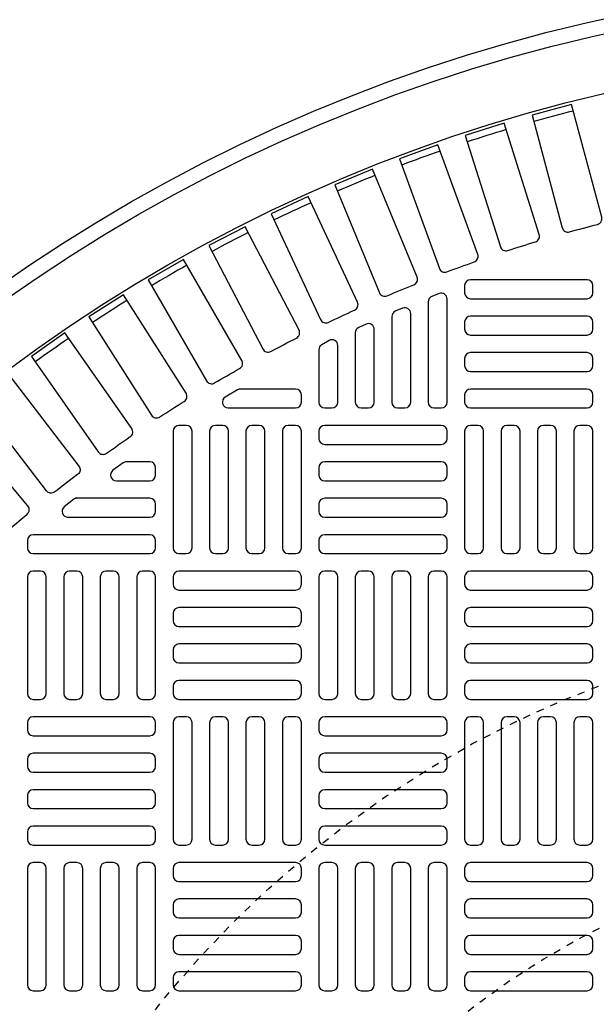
# Model space of a CAD drawing. Extents: x -169 to 7270, y -140 to 2984.
# Tile 510 of 656: x 1854.72 to 1862.51, y 1487.81 to 1501.11. Entities that reach past the tile are written whole.
import ezdxf

# ---------------------------------------------------------------- set-up
doc = ezdxf.new("R2010")
doc.units = 0
doc.header["$MEASUREMENT"] = 0
doc.linetypes.add('HIDDEN2', pattern=[0.28125, 0.1875, -0.09375])
doc.layers.get('DEFPOINTS').update_dxf_attribs({"linetype": 'CONTINUOUS'})
doc.layers.add('TANK-MANHOLE-COVER-40', color=2, linetype='CONTINUOUS')
doc.layers.add('TANK-MANHOLE-COVER-HATCH-40', color=252, linetype='CONTINUOUS')

msp = doc.modelspace()

# ---------------------------------------------------------------- linework, layer by layer
at = {"layer": 'DEFPOINTS', "color": 8, "linetype": 'HIDDEN2', "ltscale": 0.125}
msp.add_circle((1867.50097, 1479.01839), 14, dxfattribs=at)
msp.add_circle((1867.50097, 1479.01839), 14, dxfattribs=at)
at = {"layer": 'DEFPOINTS', "color": 8, "linetype": 'HIDDEN2', "ltscale": 0.5}
msp.add_circle((1867.50097, 1479.01839), 11, dxfattribs=at)
msp.add_circle((1867.50097, 1479.01839), 11, dxfattribs=at)
at = {"layer": 'TANK-MANHOLE-COVER-40', "color": 4, "linetype": 'Continuous'}
msp.add_circle((1867.5002, 1479.01839), 22.63902, dxfattribs=at)
at = {"layer": 'TANK-MANHOLE-COVER-40', "color": 1, "linetype": 'Continuous'}
msp.add_circle((1867.5002, 1479.01839), 22.44094, dxfattribs=at)
at = {"layer": 'TANK-MANHOLE-COVER-40', "color": 2, "linetype": 'Continuous'}
msp.add_circle((1867.5002, 1479.01839), 21.65354, dxfattribs=at)
at = {"layer": 'TANK-MANHOLE-COVER-HATCH-40', "linetype": 'Continuous'}
for points in [[(1862.14486, 1498.2472, -0.00491171), (1862.52365, 1498.3487, 0.41709369), (1862.58008, 1498.44533), (1862.17224, 1499.96741), (1861.63984, 1499.82475), (1862.04768, 1498.30267, 0.41709369), (1862.14486, 1498.2472)], [(1861.31121, 1497.9953, -0.00491171), (1861.68521, 1498.11323, 0.41709369), (1861.73737, 1498.21223), (1861.26353, 1499.71507), (1860.73786, 1499.54932), (1861.2117, 1498.04648, 0.41709369), (1861.31121, 1497.9953)], [(1860.48934, 1497.70728, -0.00491171), (1860.85784, 1497.84141, 0.41709369), (1860.90563, 1497.94259), (1860.36669, 1499.42333), (1859.84875, 1499.23481), (1860.38769, 1497.75407, 0.41709369), (1860.48934, 1497.70728)], [(1859.68081, 1497.38368, -0.00491171), (1860.04312, 1497.53375, 0.41709369), (1860.08645, 1497.63693), (1859.48343, 1499.09275), (1858.9742, 1498.88182), (1859.57722, 1497.426, 0.41709369), (1859.68081, 1497.38368)], [(1858.88717, 1497.02513, -0.00491171), (1859.24259, 1497.19086, 0.41709369), (1859.28137, 1497.29582), (1858.61542, 1498.72395), (1858.11589, 1498.49102), (1858.78183, 1497.06288, 0.41709369), (1858.88717, 1497.02513)], [(1858.10993, 1496.63229, -0.00491171), (1858.45777, 1496.81337, 0.41709369), (1858.49195, 1496.91993), (1857.76434, 1498.31765), (1857.27543, 1498.06314), (1858.00304, 1496.66542, 0.41709369), (1858.10993, 1496.63229)], [(1857.35056, 1496.20593, -0.00491171), (1857.69017, 1496.40201, 0.41709369), (1857.71967, 1496.50995), (1856.93178, 1497.87461), (1856.45444, 1497.59902), (1857.24233, 1496.23436, 0.41709369), (1857.35056, 1496.20593)], [(1856.61051, 1495.74685, -0.00491171), (1856.94125, 1495.95756, 0.41709369), (1856.966, 1496.06668), (1856.11934, 1497.39568), (1855.65448, 1497.09953), (1856.50114, 1495.77053, 0.41709369), (1856.61051, 1495.74685)], [(1855.89119, 1495.25593, -0.00491171), (1856.21242, 1495.48086, 0.41709369), (1856.23239, 1495.59096), (1855.32857, 1496.88176), (1854.87707, 1496.56561), (1855.78089, 1495.27482, 0.41709369), (1855.89119, 1495.25593)], [(1855.19397, 1494.7341, -0.41709369), (1855.08295, 1494.74816), (1854.12368, 1495.9983), (1854.56097, 1496.33384), (1855.52023, 1495.08369, -0.41709369), (1855.50508, 1494.97282, 0.00491171), (1855.19397, 1494.7341)], [(1857.70201, 1496.12469, 0.1342636), (1857.66195, 1496.11373), (1857.49544, 1496.01531, 0.76325856), (1857.53551, 1495.86879), (1858.44508, 1495.86879), (1858.44508, 1495.86879, 0.41421356), (1858.52382, 1495.94753), (1858.52382, 1496.04595), (1858.52382, 1496.04595, 0.41421356), (1858.44508, 1496.12469), (1857.70201, 1496.12469)], [(1854.52017, 1494.18235, -0.00491171), (1854.82058, 1494.43442, 0.41709369), (1854.83088, 1494.54585), (1853.81799, 1495.75296), (1853.39576, 1495.39866), (1854.40865, 1494.19155, 0.41709369), (1854.52017, 1494.18235)], [(1856.16202, 1495.14044, 0.15754945), (1856.11594, 1495.12555), (1855.97954, 1495.02713, 0.72778796), (1856.02562, 1494.88453), (1856.47658, 1494.88453), (1856.47658, 1494.88453, 0.41421356), (1856.55532, 1494.96327), (1856.55532, 1495.0617), (1856.55532, 1495.0617, 0.41421356), (1856.47658, 1495.14044), (1856.16202, 1495.14044)], [(1855.49592, 1494.64831, 0.16819223), (1855.44724, 1494.63146), (1855.32211, 1494.53304, 0.71204699), (1855.3708, 1494.39241), (1856.47658, 1494.39241), (1856.47658, 1494.39241, 0.41421356), (1856.55532, 1494.47115), (1856.55532, 1494.56957), (1856.55532, 1494.56957, 0.41421356), (1856.47658, 1494.64831), (1855.46866, 1494.64831)]]:
    msp.add_lwpolyline(points, format="xyb", dxfattribs=at)
at = {"layer": 'TANK-MANHOLE-COVER-HATCH-40', "linetype": 'Continuous', "flags": 128}
for points in [[(1860.72855, 1497.4239, 0.41421356), (1860.80729, 1497.34516), (1862.38209, 1497.34516, 0.41421356), (1862.46083, 1497.4239), (1862.46083, 1497.52233, 0.41421356), (1862.38209, 1497.60107), (1860.80729, 1497.60107, 0.41421356), (1860.72855, 1497.52233)], [(1860.72855, 1496.93178, 0.41421356), (1860.80729, 1496.85304), (1862.38209, 1496.85304, 0.41421356), (1862.46083, 1496.93178), (1862.46083, 1497.0302, 0.41421356), (1862.38209, 1497.10894), (1860.80729, 1497.10894, 0.41421356), (1860.72855, 1497.0302)], [(1860.72855, 1496.43965, 0.41421356), (1860.80729, 1496.36091), (1862.38209, 1496.36091, 0.41421356), (1862.46083, 1496.43965), (1862.46083, 1496.53808, 0.41421356), (1862.38209, 1496.61682), (1860.80729, 1496.61682, 0.41421356), (1860.72855, 1496.53808)], [(1860.72855, 1495.94753, 0.41421356), (1860.80729, 1495.86879), (1862.38209, 1495.86879, 0.41421356), (1862.46083, 1495.94753), (1862.46083, 1496.04595, 0.41421356), (1862.38209, 1496.12469), (1860.80729, 1496.12469, 0.41421356), (1860.72855, 1496.04595)], [(1856.9687, 1493.90028, 0.41421356), (1857.04744, 1493.97902), (1857.04744, 1495.55382, 0.41421356), (1856.9687, 1495.63256), (1856.87028, 1495.63256, 0.41421356), (1856.79154, 1495.55382), (1856.79154, 1493.97902, 0.41421356), (1856.87028, 1493.90028)], [(1857.46083, 1493.90028, 0.41421356), (1857.53957, 1493.97902), (1857.53957, 1495.55382, 0.41421356), (1857.46083, 1495.63256), (1857.3624, 1495.63256, 0.41421356), (1857.28366, 1495.55382), (1857.28366, 1493.97902, 0.41421356), (1857.3624, 1493.90028)], [(1857.95296, 1493.90028, 0.41421356), (1858.0317, 1493.97902), (1858.0317, 1495.55382, 0.41421356), (1857.95296, 1495.63256), (1857.85453, 1495.63256, 0.41421356), (1857.77579, 1495.55382), (1857.77579, 1493.97902, 0.41421356), (1857.85453, 1493.90028)], [(1858.44508, 1493.90028, 0.41421356), (1858.52382, 1493.97902), (1858.52382, 1495.55382, 0.41421356), (1858.44508, 1495.63256), (1858.34666, 1495.63256, 0.41421356), (1858.26792, 1495.55382), (1858.26792, 1493.97902, 0.41421356), (1858.34666, 1493.90028)], [(1860.49233, 1495.55382, 0.41421356), (1860.41359, 1495.63256), (1858.83878, 1495.63256, 0.41421356), (1858.76004, 1495.55382), (1858.76004, 1495.4554, 0.41421356), (1858.83878, 1495.37666), (1860.41359, 1495.37666, 0.41421356), (1860.49233, 1495.4554)], [(1860.90571, 1493.90028, 0.41421356), (1860.98445, 1493.97902), (1860.98445, 1495.55382, 0.41421356), (1860.90571, 1495.63256), (1860.80729, 1495.63256, 0.41421356), (1860.72855, 1495.55382), (1860.72855, 1493.97902, 0.41421356), (1860.80729, 1493.90028)], [(1861.39784, 1493.90028, 0.41421356), (1861.47658, 1493.97902), (1861.47658, 1495.55382, 0.41421356), (1861.39784, 1495.63256), (1861.29941, 1495.63256, 0.41421356), (1861.22067, 1495.55382), (1861.22067, 1493.97902, 0.41421356), (1861.29941, 1493.90028)], [(1861.88996, 1493.90028, 0.41421356), (1861.9687, 1493.97902), (1861.9687, 1495.55382, 0.41421356), (1861.88996, 1495.63256), (1861.79154, 1495.63256, 0.41421356), (1861.7128, 1495.55382), (1861.7128, 1493.97902, 0.41421356), (1861.79154, 1493.90028)], [(1862.38209, 1493.90028, 0.41421356), (1862.46083, 1493.97902), (1862.46083, 1495.55382, 0.41421356), (1862.38209, 1495.63256), (1862.28366, 1495.63256, 0.41421356), (1862.20492, 1495.55382), (1862.20492, 1493.97902, 0.41421356), (1862.28366, 1493.90028)], [(1860.49233, 1495.0617, 0.41421356), (1860.41359, 1495.14044), (1858.83878, 1495.14044, 0.41421356), (1858.76004, 1495.0617), (1858.76004, 1494.96327, 0.41421356), (1858.83878, 1494.88453), (1860.41359, 1494.88453, 0.41421356), (1860.49233, 1494.96327)], [(1860.49233, 1494.56957, 0.41421356), (1860.41359, 1494.64831), (1858.83878, 1494.64831, 0.41421356), (1858.76004, 1494.56957), (1858.76004, 1494.47115, 0.41421356), (1858.83878, 1494.39241), (1860.41359, 1494.39241, 0.41421356), (1860.49233, 1494.47115)], [(1860.49233, 1494.07745, 0.41421356), (1860.41359, 1494.15619), (1858.83878, 1494.15619, 0.41421356), (1858.76004, 1494.07745), (1858.76004, 1493.97902, 0.41421356), (1858.83878, 1493.90028), (1860.41359, 1493.90028, 0.41421356), (1860.49233, 1493.97902)], [(1855.0002, 1491.93178, 0.41421356), (1855.07894, 1492.01052), (1855.07894, 1493.58532, 0.41421356), (1855.0002, 1493.66406), (1854.90177, 1493.66406, 0.41421356), (1854.82303, 1493.58532), (1854.82303, 1492.01052, 0.41421356), (1854.90177, 1491.93178)], [(1855.49233, 1491.93178, 0.41421356), (1855.57107, 1492.01052), (1855.57107, 1493.58532, 0.41421356), (1855.49233, 1493.66406), (1855.3939, 1493.66406, 0.41421356), (1855.31516, 1493.58532), (1855.31516, 1492.01052, 0.41421356), (1855.3939, 1491.93178)], [(1855.98445, 1491.93178, 0.41421356), (1856.06319, 1492.01052), (1856.06319, 1493.58532, 0.41421356), (1855.98445, 1493.66406), (1855.88603, 1493.66406, 0.41421356), (1855.80729, 1493.58532), (1855.80729, 1492.01052, 0.41421356), (1855.88603, 1491.93178)], [(1856.47658, 1491.93178, 0.41421356), (1856.55532, 1492.01052), (1856.55532, 1493.58532, 0.41421356), (1856.47658, 1493.66406), (1856.37815, 1493.66406, 0.41421356), (1856.29941, 1493.58532), (1856.29941, 1492.01052, 0.41421356), (1856.37815, 1491.93178)], [(1856.79154, 1493.4869, 0.41421356), (1856.87028, 1493.40816), (1858.44508, 1493.40816, 0.41421356), (1858.52382, 1493.4869), (1858.52382, 1493.58532, 0.41421356), (1858.44508, 1493.66406), (1856.87028, 1493.66406, 0.41421356), (1856.79154, 1493.58532)], [(1858.93721, 1491.93178, 0.41421356), (1859.01595, 1492.01052), (1859.01595, 1493.58532, 0.41421356), (1858.93721, 1493.66406), (1858.83878, 1493.66406, 0.41421356), (1858.76004, 1493.58532), (1858.76004, 1492.01052, 0.41421356), (1858.83878, 1491.93178)], [(1859.42933, 1491.93178, 0.41421356), (1859.50807, 1492.01052), (1859.50807, 1493.58532, 0.41421356), (1859.42933, 1493.66406), (1859.33091, 1493.66406, 0.41421356), (1859.25217, 1493.58532), (1859.25217, 1492.01052, 0.41421356), (1859.33091, 1491.93178)], [(1859.92146, 1491.93178, 0.41421356), (1860.0002, 1492.01052), (1860.0002, 1493.58532, 0.41421356), (1859.92146, 1493.66406), (1859.82303, 1493.66406, 0.41421356), (1859.74429, 1493.58532), (1859.74429, 1492.01052, 0.41421356), (1859.82303, 1491.93178)], [(1860.41359, 1491.93178, 0.41421356), (1860.49233, 1492.01052), (1860.49233, 1493.58532, 0.41421356), (1860.41359, 1493.66406), (1860.31516, 1493.66406, 0.41421356), (1860.23642, 1493.58532), (1860.23642, 1492.01052, 0.41421356), (1860.31516, 1491.93178)], [(1860.72855, 1493.4869, 0.41421356), (1860.80729, 1493.40816), (1862.38209, 1493.40816, 0.41421356), (1862.46083, 1493.4869), (1862.46083, 1493.58532, 0.41421356), (1862.38209, 1493.66406), (1860.80729, 1493.66406, 0.41421356), (1860.72855, 1493.58532)], [(1856.79154, 1492.99477, 0.41421356), (1856.87028, 1492.91603), (1858.44508, 1492.91603, 0.41421356), (1858.52382, 1492.99477), (1858.52382, 1493.09319, 0.41421356), (1858.44508, 1493.17194), (1856.87028, 1493.17194, 0.41421356), (1856.79154, 1493.09319)], [(1860.72855, 1492.99477, 0.41421356), (1860.80729, 1492.91603), (1862.38209, 1492.91603, 0.41421356), (1862.46083, 1492.99477), (1862.46083, 1493.09319, 0.41421356), (1862.38209, 1493.17194), (1860.80729, 1493.17194, 0.41421356), (1860.72855, 1493.09319)], [(1856.79154, 1492.50264, 0.41421356), (1856.87028, 1492.4239), (1858.44508, 1492.4239, 0.41421356), (1858.52382, 1492.50264), (1858.52382, 1492.60107, 0.41421356), (1858.44508, 1492.67981), (1856.87028, 1492.67981, 0.41421356), (1856.79154, 1492.60107)], [(1860.72855, 1492.50264, 0.41421356), (1860.80729, 1492.4239), (1862.38209, 1492.4239, 0.41421356), (1862.46083, 1492.50264), (1862.46083, 1492.60107, 0.41421356), (1862.38209, 1492.67981), (1860.80729, 1492.67981, 0.41421356), (1860.72855, 1492.60107)], [(1856.79154, 1492.01052, 0.41421356), (1856.87028, 1491.93178), (1858.44508, 1491.93178, 0.41421356), (1858.52382, 1492.01052), (1858.52382, 1492.10894, 0.41421356), (1858.44508, 1492.18768), (1856.87028, 1492.18768, 0.41421356), (1856.79154, 1492.10894)], [(1860.72855, 1492.01052, 0.41421356), (1860.80729, 1491.93178), (1862.38209, 1491.93178, 0.41421356), (1862.46083, 1492.01052), (1862.46083, 1492.10894, 0.41421356), (1862.38209, 1492.18768), (1860.80729, 1492.18768, 0.41421356), (1860.72855, 1492.10894)], [(1856.55532, 1491.61682, 0.41421356), (1856.47658, 1491.69556), (1854.90177, 1491.69556, 0.41421356), (1854.82303, 1491.61682), (1854.82303, 1491.51839, 0.41421356), (1854.90177, 1491.43965), (1856.47658, 1491.43965, 0.41421356), (1856.55532, 1491.51839)], [(1856.9687, 1489.96327, 0.41421356), (1857.04744, 1490.04201), (1857.04744, 1491.61682, 0.41421356), (1856.9687, 1491.69556), (1856.87028, 1491.69556, 0.41421356), (1856.79154, 1491.61682), (1856.79154, 1490.04201, 0.41421356), (1856.87028, 1489.96327)], [(1857.46083, 1489.96327, 0.41421356), (1857.53957, 1490.04201), (1857.53957, 1491.61682, 0.41421356), (1857.46083, 1491.69556), (1857.3624, 1491.69556, 0.41421356), (1857.28366, 1491.61682), (1857.28366, 1490.04201, 0.41421356), (1857.3624, 1489.96327)], [(1857.95296, 1489.96327, 0.41421356), (1858.0317, 1490.04201), (1858.0317, 1491.61682, 0.41421356), (1857.95296, 1491.69556), (1857.85453, 1491.69556, 0.41421356), (1857.77579, 1491.61682), (1857.77579, 1490.04201, 0.41421356), (1857.85453, 1489.96327)], [(1858.44508, 1489.96327, 0.41421356), (1858.52382, 1490.04201), (1858.52382, 1491.61682, 0.41421356), (1858.44508, 1491.69556), (1858.34666, 1491.69556, 0.41421356), (1858.26792, 1491.61682), (1858.26792, 1490.04201, 0.41421356), (1858.34666, 1489.96327)], [(1860.49233, 1491.61682, 0.41421356), (1860.41359, 1491.69556), (1858.83878, 1491.69556, 0.41421356), (1858.76004, 1491.61682), (1858.76004, 1491.51839, 0.41421356), (1858.83878, 1491.43965), (1860.41359, 1491.43965, 0.41421356), (1860.49233, 1491.51839)], [(1860.90571, 1489.96327, 0.41421356), (1860.98445, 1490.04201), (1860.98445, 1491.61682, 0.41421356), (1860.90571, 1491.69556), (1860.80729, 1491.69556, 0.41421356), (1860.72855, 1491.61682), (1860.72855, 1490.04201, 0.41421356), (1860.80729, 1489.96327)], [(1861.39784, 1489.96327, 0.41421356), (1861.47658, 1490.04201), (1861.47658, 1491.61682, 0.41421356), (1861.39784, 1491.69556), (1861.29941, 1491.69556, 0.41421356), (1861.22067, 1491.61682), (1861.22067, 1490.04201, 0.41421356), (1861.29941, 1489.96327)], [(1861.88996, 1489.96327, 0.41421356), (1861.9687, 1490.04201), (1861.9687, 1491.61682, 0.41421356), (1861.88996, 1491.69556), (1861.79154, 1491.69556, 0.41421356), (1861.7128, 1491.61682), (1861.7128, 1490.04201, 0.41421356), (1861.79154, 1489.96327)], [(1862.38209, 1489.96327, 0.41421356), (1862.46083, 1490.04201), (1862.46083, 1491.61682, 0.41421356), (1862.38209, 1491.69556), (1862.28366, 1491.69556, 0.41421356), (1862.20492, 1491.61682), (1862.20492, 1490.04201, 0.41421356), (1862.28366, 1489.96327)], [(1856.55532, 1491.12469, 0.41421356), (1856.47658, 1491.20343), (1854.90177, 1491.20343, 0.41421356), (1854.82303, 1491.12469), (1854.82303, 1491.02627, 0.41421356), (1854.90177, 1490.94753), (1856.47658, 1490.94753, 0.41421356), (1856.55532, 1491.02627)], [(1860.49233, 1491.12469, 0.41421356), (1860.41359, 1491.20343), (1858.83878, 1491.20343, 0.41421356), (1858.76004, 1491.12469), (1858.76004, 1491.02627, 0.41421356), (1858.83878, 1490.94753), (1860.41359, 1490.94753, 0.41421356), (1860.49233, 1491.02627)], [(1856.55532, 1490.63256, 0.41421356), (1856.47658, 1490.71131), (1854.90177, 1490.71131, 0.41421356), (1854.82303, 1490.63256), (1854.82303, 1490.53414, 0.41421356), (1854.90177, 1490.4554), (1856.47658, 1490.4554, 0.41421356), (1856.55532, 1490.53414)], [(1860.49233, 1490.63256, 0.41421356), (1860.41359, 1490.71131), (1858.83878, 1490.71131, 0.41421356), (1858.76004, 1490.63256), (1858.76004, 1490.53414, 0.41421356), (1858.83878, 1490.4554), (1860.41359, 1490.4554, 0.41421356), (1860.49233, 1490.53414)], [(1856.55532, 1490.14044, 0.41421356), (1856.47658, 1490.21918), (1854.90177, 1490.21918, 0.41421356), (1854.82303, 1490.14044), (1854.82303, 1490.04201, 0.41421356), (1854.90177, 1489.96327), (1856.47658, 1489.96327, 0.41421356), (1856.55532, 1490.04201)], [(1860.49233, 1490.14044, 0.41421356), (1860.41359, 1490.21918), (1858.83878, 1490.21918, 0.41421356), (1858.76004, 1490.14044), (1858.76004, 1490.04201, 0.41421356), (1858.83878, 1489.96327), (1860.41359, 1489.96327, 0.41421356), (1860.49233, 1490.04201)], [(1855.0002, 1487.99477, 0.41421356), (1855.07894, 1488.07351), (1855.07894, 1489.64831, 0.41421356), (1855.0002, 1489.72705), (1854.90177, 1489.72705, 0.41421356), (1854.82303, 1489.64831), (1854.82303, 1488.07351, 0.41421356), (1854.90177, 1487.99477)], [(1855.49233, 1487.99477, 0.41421356), (1855.57107, 1488.07351), (1855.57107, 1489.64831, 0.41421356), (1855.49233, 1489.72705), (1855.3939, 1489.72705, 0.41421356), (1855.31516, 1489.64831), (1855.31516, 1488.07351, 0.41421356), (1855.3939, 1487.99477)], [(1855.98445, 1487.99477, 0.41421356), (1856.06319, 1488.07351), (1856.06319, 1489.64831, 0.41421356), (1855.98445, 1489.72705), (1855.88603, 1489.72705, 0.41421356), (1855.80729, 1489.64831), (1855.80729, 1488.07351, 0.41421356), (1855.88603, 1487.99477)], [(1856.47658, 1487.99477, 0.41421356), (1856.55532, 1488.07351), (1856.55532, 1489.64831, 0.41421356), (1856.47658, 1489.72705), (1856.37815, 1489.72705, 0.41421356), (1856.29941, 1489.64831), (1856.29941, 1488.07351, 0.41421356), (1856.37815, 1487.99477)], [(1856.79154, 1489.54989, 0.41421356), (1856.87028, 1489.47115), (1858.44508, 1489.47115, 0.41421356), (1858.52382, 1489.54989), (1858.52382, 1489.64831, 0.41421356), (1858.44508, 1489.72705), (1856.87028, 1489.72705, 0.41421356), (1856.79154, 1489.64831)], [(1858.93721, 1487.99477, 0.41421356), (1859.01595, 1488.07351), (1859.01595, 1489.64831, 0.41421356), (1858.93721, 1489.72705), (1858.83878, 1489.72705, 0.41421356), (1858.76004, 1489.64831), (1858.76004, 1488.07351, 0.41421356), (1858.83878, 1487.99477)], [(1859.42933, 1487.99477, 0.41421356), (1859.50807, 1488.07351), (1859.50807, 1489.64831, 0.41421356), (1859.42933, 1489.72705), (1859.33091, 1489.72705, 0.41421356), (1859.25217, 1489.64831), (1859.25217, 1488.07351, 0.41421356), (1859.33091, 1487.99477)], [(1859.92146, 1487.99477, 0.41421356), (1860.0002, 1488.07351), (1860.0002, 1489.64831, 0.41421356), (1859.92146, 1489.72705), (1859.82303, 1489.72705, 0.41421356), (1859.74429, 1489.64831), (1859.74429, 1488.07351, 0.41421356), (1859.82303, 1487.99477)], [(1860.41359, 1487.99477, 0.41421356), (1860.49233, 1488.07351), (1860.49233, 1489.64831, 0.41421356), (1860.41359, 1489.72705), (1860.31516, 1489.72705, 0.41421356), (1860.23642, 1489.64831), (1860.23642, 1488.07351, 0.41421356), (1860.31516, 1487.99477)], [(1860.72855, 1489.54989, 0.41421356), (1860.80729, 1489.47115), (1862.38209, 1489.47115, 0.41421356), (1862.46083, 1489.54989), (1862.46083, 1489.64831, 0.41421356), (1862.38209, 1489.72705), (1860.80729, 1489.72705, 0.41421356), (1860.72855, 1489.64831)], [(1856.79154, 1489.05776, 0.41421356), (1856.87028, 1488.97902), (1858.44508, 1488.97902, 0.41421356), (1858.52382, 1489.05776), (1858.52382, 1489.15619, 0.41421356), (1858.44508, 1489.23493), (1856.87028, 1489.23493, 0.41421356), (1856.79154, 1489.15619)], [(1860.72855, 1489.05776, 0.41421356), (1860.80729, 1488.97902), (1862.38209, 1488.97902, 0.41421356), (1862.46083, 1489.05776), (1862.46083, 1489.15619, 0.41421356), (1862.38209, 1489.23493), (1860.80729, 1489.23493, 0.41421356), (1860.72855, 1489.15619)], [(1856.79154, 1488.56564, 0.41421356), (1856.87028, 1488.4869), (1858.44508, 1488.4869, 0.41421356), (1858.52382, 1488.56564), (1858.52382, 1488.66406, 0.41421356), (1858.44508, 1488.7428), (1856.87028, 1488.7428, 0.41421356), (1856.79154, 1488.66406)], [(1860.72855, 1488.56564, 0.41421356), (1860.80729, 1488.4869), (1862.38209, 1488.4869, 0.41421356), (1862.46083, 1488.56564), (1862.46083, 1488.66406, 0.41421356), (1862.38209, 1488.7428), (1860.80729, 1488.7428, 0.41421356), (1860.72855, 1488.66406)], [(1856.79154, 1488.07351, 0.41421356), (1856.87028, 1487.99477), (1858.44508, 1487.99477, 0.41421356), (1858.52382, 1488.07351), (1858.52382, 1488.17194, 0.41421356), (1858.44508, 1488.25068), (1856.87028, 1488.25068, 0.41421356), (1856.79154, 1488.17194)], [(1860.72855, 1488.07351, 0.41421356), (1860.80729, 1487.99477), (1862.38209, 1487.99477, 0.41421356), (1862.46083, 1488.07351), (1862.46083, 1488.17194, 0.41421356), (1862.38209, 1488.25068), (1860.80729, 1488.25068, 0.41421356), (1860.72855, 1488.17194)]]:
    msp.add_lwpolyline(points, format="xyb", close=True, dxfattribs=at)
at = {"layer": 'TANK-MANHOLE-COVER-HATCH-40', "linetype": 'Continuous'}
for points in [[(1860.41359, 1495.86879, 0.41421356), (1860.49233, 1495.94753), (1860.49233, 1497.34089, 0.52729524), (1860.3851, 1497.4143), (1860.28667, 1497.3761, 0.30950451), (1860.23642, 1497.30269), (1860.23642, 1495.94753), (1860.23642, 1495.94753, 0.41421356), (1860.31516, 1495.86879), (1860.41359, 1495.86879)], [(1859.92146, 1495.86879, 0.41421356), (1860.0002, 1495.94753), (1860.0002, 1497.14286, 0.53592322), (1859.89101, 1497.21547), (1859.79258, 1497.17419, 0.30214843), (1859.74429, 1497.10158), (1859.74429, 1495.94753), (1859.74429, 1495.94753, 0.41421356), (1859.82303, 1495.86879), (1859.92146, 1495.86879)], [(1859.42933, 1495.86879, 0.41421356), (1859.50807, 1495.94753), (1859.50807, 1496.92912, 0.54471323), (1859.39692, 1497.00088), (1859.29849, 1496.95641, 0.2947387), (1859.25217, 1496.88466), (1859.25217, 1495.94753), (1859.25217, 1495.94753, 0.41421356), (1859.33091, 1495.86879), (1859.42933, 1495.86879)], [(1858.76004, 1496.65518), (1858.76004, 1495.94753), (1858.76004, 1495.94753, 0.41421356), (1858.83878, 1495.86879), (1858.93721, 1495.86879), (1858.93721, 1495.86879, 0.41421356), (1859.01595, 1495.94753), (1859.01595, 1496.71201, 0.57735027), (1858.89784, 1496.7802), (1858.79941, 1496.72337, 0.26794919)], [(1856.55532, 1494.07745, 0.41421356), (1856.47658, 1494.15619), (1854.90177, 1494.15619, 0.41421356), (1854.82303, 1494.07745), (1854.82303, 1493.97902, 0.41421356), (1854.90177, 1493.90028), (1856.47658, 1493.90028, 0.41421356), (1856.55532, 1493.97902)]]:
    msp.add_lwpolyline(points, format="xyb", close=True, dxfattribs=at)
for start, end in [(104.266426, 105.733574), (106.766426, 108.233574), (109.266426, 110.733574), (111.766426, 113.233574), (114.266426, 115.733574), (116.766426, 118.233574), (119.266426, 120.733574), (121.766426, 123.233574), (124.266426, 125.733574)]:
    msp.add_arc((1867.5002, 1479.01839), 21.52559, start, end, dxfattribs=at)

doc.saveas('drawing.dxf')
